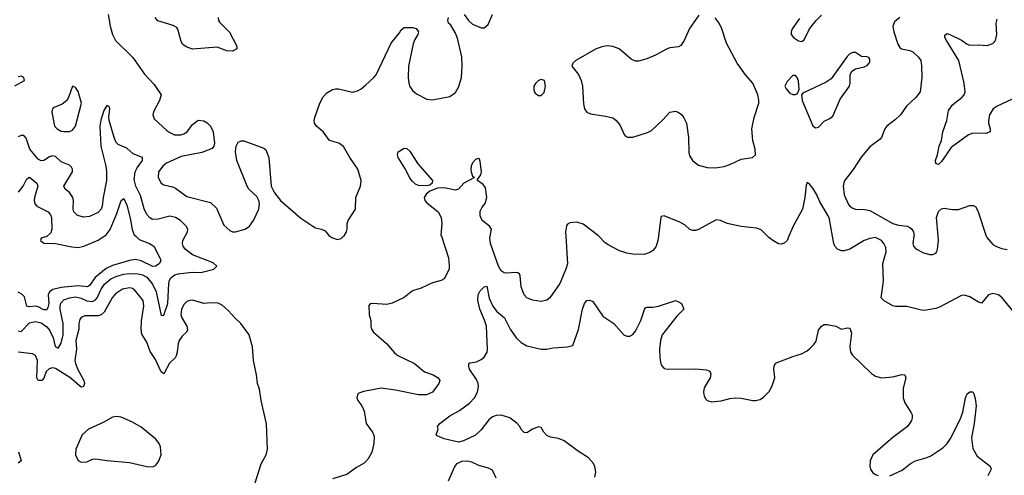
# Model space of a CAD drawing. Header units: inches. Extents: x 1603819 to 1745079, y 385938 to 533966.
# Tile 535 of 561: x 1657581 to 1664470, y 508328 to 511514. Entities that reach past the tile are written whole.
import ezdxf

# ---------------------------------------------------------------- set-up
doc = ezdxf.new("R2010")
doc.units = ezdxf.units.IN
doc.header["$MEASUREMENT"] = 0
for name, color, linetype in [('B6550', 7, 'Continuous'), ('B6551', 7, 'Continuous'), ('B6560', 7, 'Continuous'), ('B6561', 7, 'Continuous')]:
    doc.layers.add(name, color=color, linetype=linetype)

msp = doc.modelspace()

# ---------------------------------------------------------------- linework, layer by layer
at = {"layer": 'B6550', "color": 5}
for points, elevation in [([(1658392.6, 510000), (1658417.3, 509977.3), (1658488.3, 509948.3), (1658519.3, 509930), (1658562, 509850), (1658568.2, 509830), (1658559.3, 509810), (1658550, 509803), (1658530, 509789.7), (1658511.1, 509788.9), (1658430, 509828.7), (1658390, 509836.1), (1658350, 509830.4), (1658230, 509795), (1658185.7, 509774.3), (1658107.6, 509712.4), (1658070, 509654.6), (1658054.4, 509645.6), (1657990, 509651.9), (1657870, 509641.4), (1657813, 509627), (1657789.2, 509610.8), (1657780.8, 509590), (1657783.3, 509530), (1657778.4, 509501.6), (1657770, 509484.8), (1657750, 509484.5), (1657710, 509505.2), (1657690, 509509.9), (1657646.9, 509506.9), (1657631.5, 509511.5), (1657615.1, 509575.1), (1657595.5, 509595.5), (1657568.7, 509608.7)], 320), ([(1657570, 509339.3), (1657590, 509333.3), (1657650, 509393.7), (1657690, 509404.1), (1657730, 509394.1), (1657770, 509365.7), (1657790, 509342.2), (1657815.4, 509290), (1657829.4, 509229.4), (1657850, 509217.7), (1657870, 509251.2), (1657884.1, 509310), (1657885.2, 509390), (1657863.6, 509490), (1657863.5, 509510), (1657868.8, 509531.2), (1657890, 509555.6), (1657928.2, 509570), (1657970, 509575.2), (1658010, 509566.9), (1658050, 509547.2), (1658090, 509544.1), (1658110, 509554.9), (1658122.4, 509570), (1658150.7, 509629.3), (1658174.6, 509665.4), (1658218.4, 509701.6), (1658259.3, 509720.7), (1658310, 509734.2), (1658350, 509739), (1658410, 509736.7), (1658439.7, 509730), (1658470, 509713.3), (1658510, 509664.1), (1658535.5, 509610), (1658570, 509446), (1658590, 509449), (1658618.1, 509530), (1658623.6, 509670), (1658627.8, 509692.2), (1658637.8, 509710), (1658666.3, 509730), (1658690, 509736.1), (1658787.5, 509747.5), (1658850, 509746), (1658867.3, 509750), (1658939.3, 509770), (1658959.3, 509790), (1658933.9, 509813.9), (1658789.2, 509869.2), (1658737.6, 509910), (1658723.5, 509930), (1658719.3, 509950), (1658721.8, 509970), (1658737.7, 510000)], 340), ([(1657773.2, 510000), (1657770, 509997), (1657730, 509986), (1657726.8, 509970), (1657750, 509951), (1657830, 509948.9), (1657945.1, 509925.1), (1657990, 509921.7), (1658030, 509930.1), (1658130, 509972.5), (1658170.5, 510000)], 320), ([(1659750.1, 510000), (1659764.7, 509990), (1659802, 509978), (1659830, 509984), (1659847, 510000)], 360), ([(1659215.1, 508230), (1659271, 508409), (1659304.5, 508470), (1659315.6, 508510), (1659308.6, 508688.6), (1659269.6, 508850), (1659257.6, 508930), (1659245.1, 508970), (1659238, 509030), (1659217.2, 509130), (1659210, 509226), (1659185.2, 509310), (1659128.5, 509388.5), (1659090, 509423.6), (1659040, 509480), (1658996.9, 509516.9), (1658970, 509531.1), (1658915.2, 509535.2), (1658870, 509529.8), (1658790, 509552.8), (1658770, 509551.2), (1658750, 509543), (1658730, 509522.4), (1658712.7, 509487.3), (1658708.6, 509450), (1658714.5, 509430), (1658749.3, 509370), (1658753.9, 509346.1), (1658747.6, 509330), (1658717.9, 509302.1), (1658696.6, 509270), (1658689.4, 509250), (1658683.5, 509190), (1658676.5, 509163.5), (1658668.9, 509150), (1658628.2, 509111.8), (1658590, 509038), (1658570, 509052), (1658530, 509136.9), (1658493.2, 509193.2), (1658470, 509258.7), (1658435.7, 509315.7), (1658430.6, 509350), (1658431.7, 509408.3), (1658448.1, 509510), (1658443.7, 509550), (1658384.4, 509624.4), (1658370, 509634.5), (1658350, 509638), (1658300.3, 509630), (1658250, 509597), (1658228.2, 509570), (1658171.1, 509468.9), (1658150.6, 509449.4), (1658130, 509443.7), (1658036.4, 509443.6), (1658010, 509432.4), (1658001.3, 509418.7), (1657995, 509390), (1657993.9, 509350), (1657972.8, 509270), (1657977, 509210), (1657967.2, 509130), (1657970.1, 509110), (1657986.7, 509066.7), (1658030.2, 508990), (1658033.6, 508970), (1658026, 508950), (1658010, 508944.2), (1657931.2, 509011.2), (1657830, 509075.6), (1657810, 509079.5), (1657787.4, 509072.6), (1657766.8, 509053.2), (1657750, 509007.3), (1657734.4, 508990), (1657709.8, 508989.8), (1657699.8, 509010), (1657704.4, 509130), (1657690, 509165.6), (1657670, 509176.9), (1657570, 509188.4)], 360), ([(1660000, 508917.1), (1659985.4, 508914.6), (1659950, 508898.8), (1659943.7, 508890), (1659940.7, 508870), (1659947.6, 508850), (1659973.7, 508813.7), (1659990, 508776), (1660000, 508721.1)], 340), ([(1657571.9, 508491.9), (1657590.3, 508429.7), (1657570, 508413.6)], 360), ([(1660000, 508422.7), (1659990, 508411.9), (1659937.2, 508382.8), (1659870, 508332.7), (1659770, 508302.4)], 340)]:
    msp.add_lwpolyline(points, dxfattribs=dict(at, elevation=elevation))
at = {"layer": 'B6550', "color": 5, "elevation": 380}
msp.add_lwpolyline([(1658258.7, 508738.7), (1658230, 508734.7), (1658170, 508700.5), (1658061, 508650), (1658018.8, 508610), (1657974, 508510), (1657970.7, 508470), (1657990, 508431), (1658010, 508418.8), (1658050, 508422.8), (1658090, 508440.7), (1658110, 508444), (1658191.9, 508431.9), (1658350, 508418.4), (1658470, 508388.4), (1658510, 508387.7), (1658530, 508397.3), (1658542.7, 508410), (1658555.1, 508430), (1658569.4, 508470), (1658566.8, 508526.8), (1658556, 508550), (1658530, 508582.7), (1658430, 508663.7), (1658370, 508699.3), (1658290, 508734.5)], close=True, dxfattribs=at)
at = {"layer": 'B6551', "color": 5}
for points, elevation in [([(1658200.4, 511550), (1658214, 511470), (1658230.8, 511410), (1658250.8, 511370), (1658373, 511250), (1658454, 511134), (1658522.4, 511062.4), (1658570.8, 510990), (1658559.1, 510950), (1658516.4, 510870), (1658512.7, 510850), (1658522, 510822), (1658610, 510739), (1658630, 510724.4), (1658662.8, 510710), (1658708.4, 510708.4), (1658730, 510716.5), (1658752.3, 510730), (1658790, 510781), (1658830, 510810.8), (1658870, 510806.8), (1658892.8, 510792.8), (1658914.8, 510770), (1658934.8, 510730), (1658942.8, 510650), (1658938.8, 510630), (1658927.5, 510612.5), (1658855.3, 510584.7), (1658710, 510556.5), (1658608.5, 510510), (1658581.3, 510490), (1658552.2, 510450), (1658548.8, 510410), (1658570, 510370.6), (1658590, 510360.4), (1658650, 510345.7), (1658670, 510336.5), (1658750, 510278.5), (1658915.8, 510235.8), (1658956.9, 510196.9), (1659010, 510078.4), (1659050, 510039), (1659070, 510030.3), (1659090, 510030.3), (1659159.3, 510050), (1659188.5, 510071.5), (1659217.6, 510110), (1659254.7, 510190), (1659258.9, 510230), (1659254.3, 510250), (1659238.8, 510278.8), (1659183.6, 510330), (1659171.8, 510350), (1659100.7, 510530), (1659089.6, 510590), (1659096, 510630), (1659110, 510658), (1659130, 510666.8), (1659150, 510666.8), (1659290, 510614.8), (1659303.5, 510603.5), (1659324, 510550), (1659340.4, 510350), (1659363.4, 510303.4), (1659404.9, 510250), (1659546.6, 510126.6), (1659630.8, 510070), (1659650, 510059.3), (1659692, 510050), (1659718.8, 510038.8), (1659744.1, 510004.1), (1659750.1, 510000)], 360), ([(1658968.4, 511530), (1658970.6, 511510), (1658978, 511498), (1659047.5, 511427.5), (1659100.7, 511330), (1659101, 511310), (1659070, 511295.1), (1659030, 511297.6), (1658963.3, 511323.3), (1658790, 511308.3), (1658744.4, 511324.4), (1658722, 511342), (1658710, 511361.2), (1658687.5, 511447.5), (1658679.1, 511459.1), (1658653.4, 511473.4), (1658547.3, 511507.3), (1658529, 511529)], 360), ([(1657547.1, 511052.9), (1657613.4, 511090), (1657610, 511110.5), (1657590, 511118.7), (1657570, 511115.8)], 340), ([(1659847, 510000), (1659850, 510002.8), (1659867, 510030), (1659872, 510050), (1659872.3, 510090), (1659879.5, 510110), (1659929.4, 510190), (1659933.2, 510270), (1659966, 510350), (1659969.4, 510390), (1659946.6, 510470), (1659890.9, 510550.9), (1659847.3, 510627.3), (1659812.7, 510650), (1659747.3, 510670), (1659706.7, 510726.7), (1659656.9, 510770), (1659643.5, 510790), (1659641.1, 510810), (1659645.7, 510830), (1659681.7, 510930), (1659705, 510975), (1659730, 511002.4), (1659770, 511026), (1659790, 511030.4), (1659810.4, 511030.4), (1659910, 511007.3), (1659944.1, 511015.9), (1659970, 511030.8), (1660000, 511057.4)], 360), ([(1658737.7, 510000), (1658753.6, 510030), (1658757.7, 510050), (1658746.5, 510070), (1658705.7, 510110), (1658670, 510131.9), (1658630, 510140.6), (1658550, 510118.9), (1658510, 510116.9), (1658490, 510127.6), (1658470, 510151.7), (1658450.6, 510190.6), (1658425.6, 510285.6), (1658394.1, 510350), (1658382.3, 510397.7), (1658387.8, 510450), (1658401.9, 510478.1), (1658440.2, 510530), (1658440.3, 510550), (1658375.6, 510575.6), (1658330, 510616.1), (1658270, 510641), (1658256.6, 510656.6), (1658244.2, 510684.2), (1658207.3, 510810), (1658204.4, 510835.6), (1658212, 510890), (1658210, 510902), (1658202, 510910), (1658190, 510913.4), (1658170, 510878.8), (1658147.8, 510812.2), (1658141.9, 510770), (1658149.4, 510630), (1658183.4, 510490), (1658188.5, 510450), (1658187, 510390), (1658164.4, 510270), (1658158, 510210), (1658150, 510188.7), (1658130, 510166.3), (1658070, 510138.3), (1658030, 510132.9), (1657985.2, 510145.2), (1657958.3, 510170), (1657953.6, 510190), (1657956.3, 510250), (1657951.6, 510271.6), (1657930, 510305.7), (1657898, 510330), (1657890.4, 510350), (1657950.2, 510450), (1657951, 510470), (1657942.8, 510482.8), (1657930, 510496.3), (1657870, 510519.2), (1657830, 510556.9), (1657810, 510561.2), (1657790, 510554.2), (1657750, 510528.9), (1657730, 510526.3), (1657710, 510538.3), (1657651.5, 510610), (1657626.6, 510686.6), (1657610, 510705.2), (1657590, 510703.8), (1657570, 510694.3)], 340), ([(1657571.6, 510308.4), (1657604.3, 510350), (1657630, 510400.3), (1657650, 510412.6), (1657700.2, 510370), (1657707.5, 510350), (1657684.1, 510270), (1657681.9, 510250), (1657685.9, 510225.9), (1657700.3, 510210), (1657779.6, 510170), (1657797.2, 510150), (1657802.3, 510130), (1657804.4, 510050), (1657797.4, 510022.6), (1657773.2, 510000)], 320), ([(1658170.5, 510000), (1658185.2, 510010), (1658213.8, 510046.2), (1658261.4, 510158.6), (1658290, 510250.7), (1658310, 510264.9), (1658330, 510218), (1658352.9, 510127.1), (1658366.6, 510046.6), (1658381.7, 510010), (1658392.6, 510000)], 320)]:
    msp.add_lwpolyline(points, dxfattribs=dict(at, elevation=elevation))
at = {"layer": 'B6551', "color": 5, "elevation": 360}
msp.add_lwpolyline([(1657950, 511048.7), (1657923.1, 510970), (1657910.2, 510949.8), (1657876.9, 510923.1), (1657820.6, 510899.4), (1657810.6, 510890), (1657806, 510870), (1657821.1, 510781.1), (1657826.6, 510766.6), (1657842, 510750), (1657870, 510735.8), (1657890, 510732.4), (1657930, 510733), (1657950, 510740.7), (1657971, 510769), (1658012.6, 510930), (1657990, 511013.2), (1657970, 511041.2)], close=True, dxfattribs=at)
at = {"layer": 'B6560', "color": 5}
for points, elevation in [([(1660531.3, 510000), (1660580.5, 509850), (1660586, 509794), (1660585.2, 509770), (1660550, 509701), (1660530, 509690.8), (1660470, 509674.8), (1660390, 509637.3), (1660330, 509617.3), (1660270, 509570.7), (1660187.5, 509532.5), (1660150, 509523), (1660049.6, 509530.4), (1660032.9, 509527.1), (1660024.5, 509515.5), (1660025.1, 509450), (1660038, 509410), (1660037.3, 509370), (1660042.7, 509350), (1660055.6, 509330), (1660146.6, 509250), (1660204, 509184), (1660225.7, 509165.7), (1660343.7, 509110), (1660412.3, 509052.3), (1660474, 509030), (1660509.2, 509010), (1660519.3, 508990), (1660512.3, 508970), (1660469.4, 508910), (1660428, 508890), (1660370, 508890.4), (1660210, 508922.4), (1660110, 508936.4), (1660000, 508917.1)], 340), ([(1661401.5, 510000), (1661412.9, 509807.1), (1661403.1, 509770), (1661359.1, 509670), (1661290.7, 509569.3), (1661270, 509552.2), (1661230, 509543.7), (1661170, 509552), (1661130, 509568.7), (1661110, 509590.6), (1661090, 509646), (1661083.4, 509723.4), (1661076.9, 509736.9), (1661065.1, 509745.1), (1661050, 509747.2), (1660990, 509741.1), (1660970, 509745), (1660950, 509758), (1660931.7, 509791.7), (1660874, 509950), (1660870.2, 509989.8), (1660872.2, 510000)], 340), ([(1662050, 510000), (1662046.2, 509970), (1662033.7, 509930), (1662024.4, 509915.6), (1662010, 509899.3), (1661990, 509886.4), (1661950, 509872.4), (1661870, 509873.7), (1661830, 509881.1), (1661778.4, 509898.4), (1661698.9, 509938.9), (1661676, 509956), (1661632.9, 510000)], 340), ([(1662962.7, 510000), (1662950, 509971), (1662930, 509950.7), (1662910, 509944.9), (1662890, 509947.7), (1662851, 509970), (1662822.8, 509990), (1662813, 510000)], 340), ([(1664530, 509477.1), (1664455.3, 509570), (1664430.4, 509590), (1664390, 509598.4), (1664359, 509590), (1664310, 509531.3), (1664290, 509538.8), (1664230, 509577.1), (1664190, 509588.2), (1664170, 509586), (1664017, 509503), (1663990, 509494), (1663910, 509481.6), (1663890, 509482), (1663788.3, 509508.3), (1663708.5, 509508.5), (1663690, 509513.4), (1663629.1, 509549.1), (1663608.8, 509570), (1663624.7, 509684.7), (1663620.4, 509810), (1663644, 509890), (1663641.4, 509921.4), (1663626.8, 509950), (1663610, 509971), (1663570, 509990.7), (1663530, 509984.9), (1663490, 509970.6), (1663390, 509908.4), (1663350, 509898.7), (1663330, 509898.7), (1663303, 509910), (1663283.7, 509930), (1663276.5, 509950), (1663267.9, 510000)], 340), ([(1663838.3, 510000), (1663829.3, 509950), (1663834, 509930), (1663852, 509912), (1663904, 509884), (1663950, 509871.5), (1663970, 509871.6), (1663990, 509882), (1663997.1, 509890), (1664003.1, 509910), (1664010.3, 509970), (1664007.7, 510000)], 340), ([(1664344.5, 510000), (1664347.8, 509990), (1664390, 509942.4), (1664410, 509929.7), (1664450, 509914.3), (1664490, 509908.2)], 340), ([(1661605.2, 508314.8), (1661612.1, 508350), (1661604.8, 508390), (1661596.1, 508410), (1661560.4, 508450), (1661481.2, 508501.2), (1661390, 508568.4), (1661350, 508585.2), (1661294.1, 508594.1), (1661270, 508606.2), (1661249, 508629), (1661230, 508662), (1661210, 508665.7), (1661170, 508649.8), (1661130, 508625.1), (1661110, 508626.3), (1661090, 508647.6), (1661079.3, 508670), (1661062.2, 508690), (1661010, 508729.3), (1660950, 508748.3), (1660914.3, 508745.7), (1660890, 508736.1), (1660863.3, 508716.7), (1660810, 508645.8), (1660770, 508608.9), (1660686.8, 508570), (1660650, 508560.5), (1660550, 508582.7), (1660502.7, 508602.7), (1660495.3, 508610), (1660509, 508650), (1660505.2, 508670), (1660519.3, 508690), (1660590, 508744.6), (1660658.2, 508781.8), (1660728.3, 508831.7), (1660763.5, 508870), (1660783.4, 508910), (1660791.6, 508950), (1660788.1, 508970), (1660777.4, 508997.4), (1660728.5, 509070), (1660723, 509090), (1660723.7, 509110), (1660730, 509114.9), (1660777.7, 509122.3), (1660810, 509137), (1660830, 509154.9), (1660852, 509190), (1660854.7, 509210), (1660846.9, 509370), (1660833.5, 509413.5), (1660799.3, 509490), (1660786.7, 509553.2), (1660789.1, 509590.9), (1660802.6, 509617.4), (1660830, 509646), (1660850, 509651), (1660865.7, 509565.7), (1660890.2, 509510.2), (1660915.9, 509475.9), (1660972.7, 509430), (1661012.7, 509350), (1661054.9, 509290), (1661090, 509257), (1661130, 509234), (1661230, 509210.4), (1661270, 509210.4), (1661310, 509218.4), (1661414.8, 509225.2), (1661450, 509236), (1661491.7, 509348.3), (1661518.9, 509490), (1661533.6, 509530), (1661550, 509550.6), (1661570, 509552.7), (1661590, 509543.7), (1661659.9, 509439.9), (1661737.3, 509390), (1661807.7, 509310), (1661830, 509300.5), (1661850, 509302), (1661870, 509313), (1661890, 509336.3), (1661927.1, 509410), (1661951.4, 509488.6), (1661960.5, 509499.5), (1661970, 509503.8), (1662010, 509503.6), (1662049.8, 509510.2), (1662169.7, 509550.3), (1662190, 509542), (1662210.5, 509530), (1662226.8, 509490), (1662178, 509442), (1662076.3, 509310), (1662064.8, 509270), (1662058.2, 509210), (1662058.8, 509150), (1662067.1, 509107.1), (1662073, 509093), (1662090, 509075.5), (1662110, 509070.4), (1662310, 509072.9), (1662385.8, 509065.8), (1662410, 509056), (1662416.3, 509036.3), (1662412.7, 509010), (1662370, 508939), (1662366, 508910), (1662370, 508882), (1662381.1, 508861.1), (1662390.6, 508850.6), (1662421.4, 508841.4), (1662490, 508848.2), (1662550, 508866), (1662590, 508870.4), (1662630, 508868.2), (1662710, 508850.3), (1662730, 508850.4), (1662761.7, 508858.3), (1662785.3, 508874.7), (1662825.3, 508914.7), (1662846.2, 508953.8), (1662864, 509010), (1662857.7, 509070), (1662859.1, 509090), (1662869, 509111), (1662990, 509159.3), (1663050, 509178), (1663090, 509198.4), (1663110, 509214.4), (1663137.7, 509242.3), (1663153.6, 509266.4), (1663170, 509342), (1663190, 509371.4), (1663210, 509381.8), (1663230, 509383.2), (1663290.4, 509370.4), (1663330, 509350.8), (1663370, 509359.1), (1663390, 509356.3), (1663401.4, 509321.4), (1663388.8, 509228.8), (1663393, 509190), (1663408.6, 509168.6), (1663540.6, 509040.6), (1663570, 509020.5), (1663610.4, 509010.4), (1663690, 509016.4), (1663752.8, 509032.8), (1663774.8, 509030), (1663780.5, 509010), (1663763.2, 508936.8), (1663761.5, 508870), (1663774.4, 508834.4), (1663816.4, 508770), (1663824.4, 508750), (1663826.4, 508730), (1663821.6, 508710), (1663793, 508670), (1663690, 508591.1), (1663549.2, 508470), (1663531.2, 508430), (1663528.2, 508391.8), (1663533.6, 508370), (1663550, 508345.2), (1663570, 508332.3), (1663587.5, 508327.5)], 320), ([(1663670, 508323.8), (1663755.4, 508364.6), (1663814, 508410), (1663849.4, 508430), (1663930, 508451.5), (1663956.8, 508463.2), (1664039, 508521), (1664070, 508550.4), (1664094.4, 508585.6), (1664161.7, 508718.3), (1664180.4, 508770), (1664198, 508870), (1664210, 508898), (1664230, 508911.3), (1664250, 508911), (1664256.8, 508896.8), (1664266, 508866), (1664272.7, 508812.7), (1664258.3, 508690), (1664240.2, 508590), (1664250, 508514.8), (1664280.5, 508460.5), (1664371.7, 508391.7), (1664379.1, 508370), (1664355.8, 508324.2)], 320), ([(1660000, 508721.1), (1660005.7, 508690), (1660049.2, 508629.2), (1660061, 508601), (1660059.1, 508550), (1660044.3, 508490), (1660017.9, 508442.1), (1660000, 508422.7)], 340), ([(1660581.1, 508290), (1660625.2, 508390), (1660641.1, 508410), (1660673.3, 508426.7), (1660714, 508430), (1660742, 508422), (1660790, 508398.5), (1660859.6, 508379.6), (1660886.6, 508366.6), (1660912.3, 508310)], 340)]:
    msp.add_lwpolyline(points, dxfattribs=dict(at, elevation=elevation))
at = {"layer": 'B6561', "color": 5}
for points, elevation in [([(1660000, 511057.4), (1660059.3, 511110), (1660075.1, 511130), (1660179.5, 511350), (1660238.3, 511421.7), (1660250, 511444.7), (1660270, 511461), (1660330, 511460.7), (1660354, 511454), (1660370.8, 511430), (1660366.8, 511410), (1660345.1, 511374.9), (1660334.7, 511345.3), (1660301.7, 511190), (1660299.6, 511110), (1660303.1, 511070), (1660310, 511047.3), (1660330, 511019.1), (1660356.7, 510996.7), (1660430, 510959.1), (1660470, 510954.9), (1660590, 510977.1), (1660630, 511006), (1660653.8, 511046.2), (1660672.3, 511110), (1660677.4, 511190), (1660674.1, 511254.1), (1660644.2, 511384.2), (1660630, 511421.2), (1660597, 511477), (1660582, 511490), (1660575.3, 511510), (1660582, 511530)], 360), ([(1660690.4, 511550.4), (1660720.7, 511510), (1660750, 511484), (1660810, 511458), (1660830, 511458), (1660858.6, 511481.4), (1660889.4, 511550)], 360), ([(1662333, 511547), (1662268.2, 511451.8), (1662230, 511369.3), (1662205.7, 511334.3), (1662190, 511325.1), (1662130, 511318), (1662110, 511311.5), (1662030, 511266), (1661970, 511240.5), (1661910, 511225.1), (1661890, 511224.5), (1661859.3, 511239.3), (1661776, 511310), (1661730, 511327.8), (1661688.5, 511331.5), (1661654.2, 511325.8), (1661610, 511309.4), (1661472, 511230), (1661452, 511210), (1661444.7, 511190), (1661490, 511131.3), (1661510.5, 511090), (1661518, 511050), (1661525.5, 510925.5), (1661533, 510890), (1661550, 510867.7), (1661575.6, 510855.6), (1661679.9, 510839.9), (1661730, 510827.3), (1661752.4, 510812.4), (1661778.8, 510778.8), (1661810, 510711.3), (1661820.5, 510700.5), (1661834, 510694), (1661870, 510693), (1661974.2, 510725.9), (1662000.5, 510739.5), (1662083.3, 510816.7), (1662130, 510867.3), (1662170, 510874.8), (1662187.9, 510867.9), (1662210.4, 510850.4), (1662228.3, 510828.3), (1662245.5, 510790), (1662261.6, 510690), (1662263.9, 510583.9), (1662270, 510561), (1662287.7, 510530), (1662330, 510498), (1662390, 510480.4), (1662450, 510479.3), (1662510, 510488.4), (1662550, 510501.3), (1662630, 510539.3), (1662709.3, 510550.7), (1662729, 510570), (1662726.6, 510610), (1662709.6, 510669.6), (1662704.2, 510750), (1662719.6, 510830), (1662751.6, 510930), (1662751.7, 510951.7), (1662744.5, 510990), (1662709.7, 511069.7), (1662658.4, 511130), (1662600.9, 511210), (1662526, 511350), (1662493.6, 511450), (1662475.6, 511490), (1662448.1, 511528.1)], 360), ([(1663037.5, 511522.5), (1662986.2, 511450), (1662977.7, 511430), (1662978.9, 511410), (1662994.7, 511390), (1663030, 511367.3), (1663050, 511361.6), (1663070, 511372.7), (1663107.4, 511450), (1663154, 511510), (1663190, 511547.1)], 340), ([(1663738.4, 511530), (1663701.1, 511498.9), (1663690.8, 511470), (1663697.5, 511430), (1663724.5, 511344.5), (1663739.3, 511319.3), (1663750, 511309.7), (1663810, 511298.9), (1663829.8, 511289.8), (1663870, 511252), (1663885.6, 511230), (1663891.1, 511191.1), (1663892.6, 511110), (1663880.5, 511010), (1663850.8, 510969.2), (1663785.1, 510910), (1663743.5, 510850), (1663710, 510816.9), (1663647.8, 510770), (1663634.7, 510750), (1663610, 510691), (1663600.5, 510679.5), (1663530, 510624.9), (1663467.6, 510552.4), (1663412.5, 510467.5), (1663350, 510384.7), (1663342, 510350), (1663349.7, 510289.7), (1663381, 510221), (1663390, 510209.3), (1663410, 510197), (1663430, 510189.5), (1663493.2, 510186.8), (1663530, 510179.5), (1663689.6, 510089.6), (1663730, 510076.9), (1663790, 510069.7), (1663810, 510062), (1663824.2, 510050), (1663835.4, 510030), (1663838.6, 510001.4), (1663838.3, 510000)], 340), ([(1664550, 510969.8), (1664421.3, 510910), (1664392.2, 510890), (1664367.8, 510850), (1664359.3, 510810), (1664360.2, 510790), (1664371.8, 510750), (1664370.2, 510729.8), (1664340.5, 510719.5), (1664250, 510721.8), (1664220.3, 510710), (1664098.3, 510621.7), (1664030, 510522.9), (1664010, 510502), (1663990, 510509), (1663989.7, 510530), (1664003.1, 510570), (1664014, 510630), (1664030.8, 510669.2), (1664040.9, 510730), (1664068.9, 510810), (1664080.9, 510879.1), (1664110, 510920.8), (1664173.5, 510970), (1664189.7, 510990), (1664195.8, 511010), (1664188.6, 511070), (1664152, 511230), (1664065.1, 511370), (1664054.5, 511390), (1664053.6, 511406.4), (1664070, 511417.3), (1664090, 511410.4), (1664171.8, 511371.8), (1664210, 511344), (1664230, 511336.9), (1664290, 511339.7), (1664350, 511334), (1664390, 511348.9), (1664408.2, 511370), (1664418.7, 511410), (1664413.8, 511490), (1664420.7, 511519.3)], 320), ([(1660872.2, 510000), (1660881.6, 510050), (1660868, 510070), (1660817.4, 510110), (1660801.7, 510141.7), (1660803.7, 510176.3), (1660816.7, 510203.3), (1660838.4, 510230), (1660850.4, 510270), (1660839, 510339), (1660822.7, 510362.7), (1660784, 510390), (1660783.5, 510396.5), (1660806.4, 510430), (1660812.9, 510450), (1660803.5, 510523.5), (1660798, 510538), (1660790, 510544.7), (1660770, 510536.3), (1660750, 510512.7), (1660740.4, 510490), (1660736.9, 510470), (1660740.4, 510450), (1660750, 510421.2), (1660764, 510410), (1660688.8, 510371.2), (1660650, 510328.7), (1660630, 510321.7), (1660550, 510338.9), (1660504.4, 510335.6), (1660450, 510315.5), (1660424.9, 510295.1), (1660409.7, 510270), (1660415.8, 510250), (1660430, 510233.3), (1660509.6, 510170), (1660529.7, 510130), (1660534.5, 510090), (1660528.5, 510008.5), (1660531.3, 510000)], 340), ([(1663267.9, 510000), (1663245.5, 510130), (1663179.9, 510239.9), (1663155.1, 510295.1), (1663130, 510337.3), (1663110, 510362.8), (1663090, 510374.8), (1663082.9, 510357.1), (1663075.1, 510270), (1663058.9, 510190), (1662993.3, 510070), (1662962.7, 510000)], 340), ([(1664007.7, 510000), (1663996.5, 510130), (1664010, 510174), (1664030, 510192.6), (1664050, 510196.9), (1664107.1, 510187.1), (1664150, 510186.9), (1664230, 510214.5), (1664255.6, 510215.6), (1664270, 510205.2), (1664287.3, 510170), (1664344.5, 510000)], 340), ([(1662813, 510000), (1662770, 510044), (1662736.7, 510056.7), (1662630, 510068.4), (1662530, 510088.2), (1662484.7, 510110), (1662454.6, 510114.6), (1662330, 510047.7), (1662310, 510040.5), (1662290, 510040.5), (1662270, 510048.2), (1662236.3, 510076.3), (1662199, 510099), (1662090, 510143.8), (1662070, 510138.8), (1662066.9, 510133.1), (1662050, 510000)], 340), ([(1661632.9, 510000), (1661630, 510003), (1661523.5, 510083.5), (1661478, 510098), (1661430, 510093.4), (1661414.7, 510085.3), (1661406.2, 510073.8), (1661399.8, 510030), (1661401.5, 510000)], 340)]:
    msp.add_lwpolyline(points, dxfattribs=dict(at, elevation=elevation))
for points, elevation in [([(1663410, 511285.2), (1663390, 511276), (1663370, 511257.2), (1663258.4, 511101.6), (1663222.8, 511077.2), (1663059.6, 511000.4), (1663051.3, 510990), (1663056.3, 510950), (1663130, 510771), (1663150, 510759.1), (1663170, 510763.8), (1663210, 510804.9), (1663250, 510823.8), (1663270, 510840.7), (1663320.9, 510959.1), (1663387.3, 511050), (1663391.8, 511070), (1663392, 511130), (1663404.4, 511155.6), (1663430, 511170.7), (1663490, 511185.5), (1663510, 511194.8), (1663525.2, 511210), (1663530, 511222), (1663530, 511238), (1663522, 511250), (1663510, 511254.5), (1663470, 511256), (1663430, 511284)], 360), ([(1661230, 511096), (1661210, 511089.3), (1661190, 511069.2), (1661179.3, 511050), (1661177.1, 511030), (1661181.6, 511010), (1661190, 510997.3), (1661210, 510984.9), (1661230, 510984), (1661250, 511004.7), (1661259.5, 511050), (1661253.2, 511090)], 360), ([(1663010, 511124), (1662990, 511124), (1662950, 511082), (1662934.8, 511050), (1662942.8, 511030), (1662970, 511000.7), (1662990, 510991), (1663010, 510991.3), (1663022, 510998), (1663034.6, 511025.4), (1663030, 511086), (1663021.2, 511110)], 360), ([(1660427.1, 510352.9), (1660370, 510354.3), (1660350, 510363.5), (1660330, 510382), (1660310, 510408), (1660276.5, 510476.5), (1660229.6, 510550), (1660223.7, 510570), (1660229.7, 510590.3), (1660270, 510614.8), (1660290, 510613.4), (1660310, 510595.5), (1660365.5, 510505.5), (1660468.4, 510390), (1660467.3, 510370), (1660450, 510357)], 340)]:
    msp.add_lwpolyline(points, close=True, dxfattribs=dict(at, elevation=elevation))

doc.saveas('drawing.dxf')
